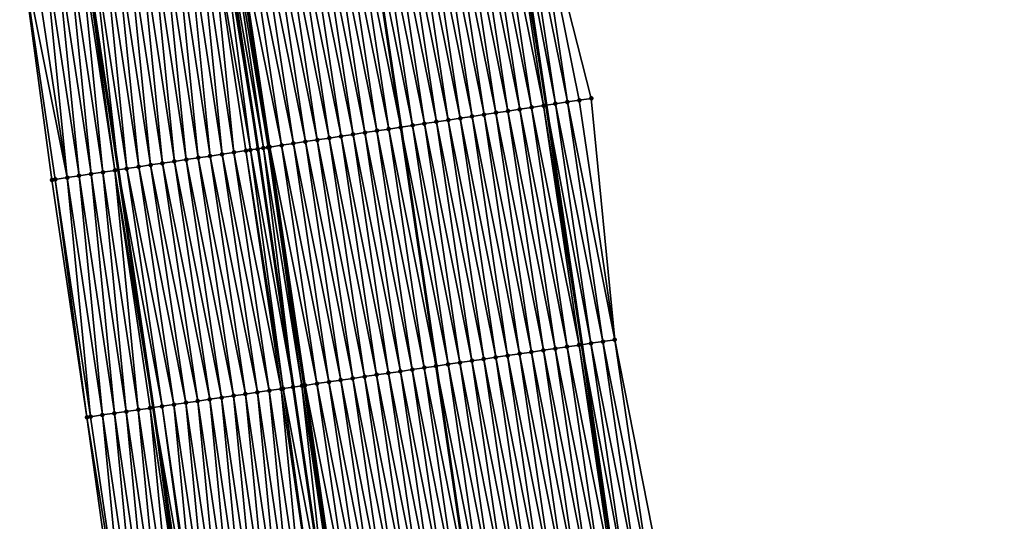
# Model space of a CAD drawing. Header units: feet. Extents: x 2010743 to 2022806, y 818705 to 837694.
# Tile 510 of 531: x 2011173 to 2011254, y 836709 to 836751. Entities that reach past the tile are written whole.
import ezdxf

# ---------------------------------------------------------------- set-up
doc = ezdxf.new("R2010")
doc.units = ezdxf.units.FT
doc.header["$MEASUREMENT"] = 0
for name, color, linetype, lineweight in [('EP_Travel Lane', 172, 'Continuous', 53), ('Road Shots', 141, 'Continuous', 100), ('STRIPING', 60, 'Continuous', 53)]:
    doc.layers.add(name, color=color, linetype=linetype, lineweight=lineweight)
doc.layers.add('I-77-MM17-21_NB-Surface-Border', color=7, linetype='Continuous')
doc.layers.add('I-77-MM17-21_NB-Surface-TIN', color=7, linetype='Continuous')

msp = doc.modelspace()

# ---------------------------------------------------------------- linework, layer by layer
at = {"layer": 'EP_Travel Lane'}
for points in [[(2011213.298, 836763.269, 343.41), (2011216.281, 836743.496, 343.031), (2011219.231, 836723.623, 342.671), (2011222.13, 836703.838, 342.29), (2011225.029, 836684.052, 341.957), (2011227.929, 836664.266, 341.604), (2011230.794, 836644.426, 341.236), (2011233.627, 836624.631, 340.901), (2011236.46, 836604.835, 340.576), (2011239.293, 836585.04, 340.221), (2011242.105, 836565.174, 339.839), (2011244.9, 836545.373, 339.484), (2011247.695, 836525.573, 339.128), (2011250.49, 836505.772, 338.748)], [(2011177.75, 836757.9, 343.675), (2011180.733, 836738.127, 343.324), (2011183.66, 836718.404, 342.975), (2011186.559, 836698.619, 342.61), (2011189.459, 836678.834, 342.246), (2011192.358, 836659.048, 341.906), (2011195.226, 836639.288, 341.547), (2011198.082, 836619.496, 341.209), (2011200.938, 836599.705, 340.845), (2011203.793, 836579.913, 340.47), (2011206.594, 836560.156, 340.091), (2011209.389, 836540.356, 339.734), (2011212.184, 836520.555, 339.378), (2011214.979, 836500.755, 339.002)]]:
    msp.add_polyline3d(points, dxfattribs=at)
at = {"layer": 'I-77-MM17-21_NB-Surface-Border', "color": 3, "linetype": 'Continuous', "lineweight": -3}
for points in [[(2011215.057, 836763.535, 343.352), (2011220.018, 836744.062, 342.899), (2011221.98, 836724.027, 342.571), (2011225.868, 836704.388, 342.168), (2011229.757, 836684.748, 341.784), (2011232.657, 836664.962, 341.425), (2011236.527, 836645.257, 341.017), (2011239.383, 836625.465, 340.683), (2011242.239, 836605.672, 340.375), (2011245.095, 836585.879, 340.085), (2011246.923, 836565.856, 339.704), (2011248.728, 836545.916, 339.37), (2011251.523, 836526.115, 339.043), (2011254.318, 836506.314, 338.677)], [(2011209.3, 836499.957, 338.838), (2011206.916, 836519.815, 339.217), (2011203.775, 836539.566, 339.563), (2011200.444, 836559.291, 339.919), (2011197.367, 836578.989, 340.267), (2011194.732, 836598.813, 340.642), (2011191.876, 836618.605, 340.997), (2011189.02, 836638.397, 341.339), (2011187.144, 836658.287, 341.732), (2011183.61, 836677.98, 342.063), (2011180.897, 836697.793, 342.426), (2011178.153, 836717.601, 342.792), (2011175.237, 836737.301, 343.153), (2011172.565, 836757.121, 343.523)]]:
    msp.add_polyline3d(points, dxfattribs=at)
at = {"layer": 'I-77-MM17-21_NB-Surface-TIN', "color": 128, "linetype": 'Continuous', "lineweight": -3}
for points in [[(2011214.085, 836743.164, 343.091), (2011211.102, 836762.937, 343.451), (2011210.113, 836762.787, 343.46)], [(2011215.074, 836743.313, 343.068), (2011212.091, 836763.086, 343.438), (2011211.102, 836762.937, 343.451)], [(2011214.085, 836743.164, 343.091), (2011215.074, 836743.313, 343.068), (2011211.102, 836762.937, 343.451)], [(2011216.063, 836743.463, 343.039), (2011213.079, 836763.236, 343.416), (2011212.091, 836763.086, 343.438)], [(2011215.074, 836743.313, 343.068), (2011216.063, 836743.463, 343.039), (2011212.091, 836763.086, 343.438)], [(2011213.079, 836763.236, 343.416), (2011216.281, 836743.496, 343.031), (2011213.298, 836763.269, 343.41)], [(2011216.063, 836743.463, 343.039), (2011216.281, 836743.496, 343.031), (2011213.079, 836763.236, 343.416)], [(2011217.052, 836743.613, 343.003), (2011214.068, 836763.385, 343.387), (2011213.298, 836763.269, 343.41)], [(2011217.052, 836743.613, 343.003), (2011213.298, 836763.269, 343.41), (2011216.281, 836743.496, 343.031)], [(2011218.04, 836743.763, 342.968), (2011215.057, 836763.535, 343.352), (2011214.068, 836763.385, 343.387)], [(2011217.052, 836743.613, 343.003), (2011218.04, 836743.763, 342.968), (2011214.068, 836763.385, 343.387)], [(2011218.04, 836743.763, 342.968), (2011219.029, 836743.913, 342.934), (2011215.057, 836763.535, 343.352)], [(2011219.029, 836743.913, 342.934), (2011220.018, 836744.062, 342.899), (2011215.057, 836763.535, 343.352)], [(2011208.153, 836742.267, 343.181), (2011205.169, 836762.04, 343.521), (2011204.18, 836761.891, 343.536)], [(2011209.142, 836742.416, 343.165), (2011206.158, 836762.19, 343.506), (2011205.169, 836762.04, 343.521)], [(2011208.153, 836742.267, 343.181), (2011209.142, 836742.416, 343.165), (2011205.169, 836762.04, 343.521)], [(2011210.13, 836742.566, 343.152), (2011207.147, 836762.339, 343.493), (2011206.158, 836762.19, 343.506)], [(2011209.142, 836742.416, 343.165), (2011210.13, 836742.566, 343.152), (2011206.158, 836762.19, 343.506)], [(2011211.119, 836742.715, 343.14), (2011208.135, 836762.489, 343.481), (2011207.147, 836762.339, 343.493)], [(2011210.13, 836742.566, 343.152), (2011211.119, 836742.715, 343.14), (2011207.147, 836762.339, 343.493)], [(2011212.108, 836742.865, 343.128), (2011209.124, 836762.638, 343.47), (2011208.135, 836762.489, 343.481)], [(2011211.119, 836742.715, 343.14), (2011212.108, 836742.865, 343.128), (2011208.135, 836762.489, 343.481)], [(2011213.097, 836743.014, 343.111), (2011210.113, 836762.787, 343.46), (2011209.124, 836762.638, 343.47)], [(2011212.108, 836742.865, 343.128), (2011213.097, 836743.014, 343.111), (2011209.124, 836762.638, 343.47)], [(2011213.097, 836743.014, 343.111), (2011214.085, 836743.164, 343.091), (2011210.113, 836762.787, 343.46)], [(2011203.209, 836741.519, 343.27), (2011200.225, 836761.293, 343.606), (2011199.237, 836761.143, 343.621)], [(2011204.198, 836741.669, 343.254), (2011201.214, 836761.442, 343.585), (2011200.225, 836761.293, 343.606)], [(2011203.209, 836741.519, 343.27), (2011204.198, 836741.669, 343.254), (2011200.225, 836761.293, 343.606)], [(2011201.214, 836761.442, 343.585), (2011204.201, 836741.669, 343.254), (2011201.218, 836761.443, 343.585)], [(2011204.198, 836741.669, 343.254), (2011204.201, 836741.669, 343.254), (2011201.214, 836761.442, 343.585)], [(2011205.186, 836741.818, 343.236), (2011202.203, 836761.592, 343.571), (2011201.218, 836761.443, 343.585)], [(2011205.186, 836741.818, 343.236), (2011201.218, 836761.443, 343.585), (2011204.201, 836741.669, 343.254)], [(2011206.175, 836741.968, 343.215), (2011203.192, 836761.741, 343.552), (2011202.203, 836761.592, 343.571)], [(2011205.186, 836741.818, 343.236), (2011206.175, 836741.968, 343.215), (2011202.203, 836761.592, 343.571)], [(2011207.164, 836742.117, 343.198), (2011204.18, 836761.891, 343.536), (2011203.192, 836761.741, 343.552)], [(2011206.175, 836741.968, 343.215), (2011207.164, 836742.117, 343.198), (2011203.192, 836761.741, 343.552)], [(2011207.164, 836742.117, 343.198), (2011208.153, 836742.267, 343.181), (2011204.18, 836761.891, 343.536)], [(2011197.276, 836740.622, 343.377), (2011194.293, 836760.396, 343.712), (2011193.304, 836760.246, 343.729)], [(2011198.265, 836740.772, 343.358), (2011195.281, 836760.545, 343.693), (2011194.293, 836760.396, 343.712)], [(2011197.276, 836740.622, 343.377), (2011198.265, 836740.772, 343.358), (2011194.293, 836760.396, 343.712)], [(2011199.254, 836740.921, 343.337), (2011196.27, 836760.695, 343.671), (2011195.281, 836760.545, 343.693)], [(2011198.265, 836740.772, 343.358), (2011199.254, 836740.921, 343.337), (2011195.281, 836760.545, 343.693)], [(2011200.243, 836741.071, 343.318), (2011197.259, 836760.844, 343.652), (2011196.27, 836760.695, 343.671)], [(2011199.254, 836740.921, 343.337), (2011200.243, 836741.071, 343.318), (2011196.27, 836760.695, 343.671)], [(2011201.231, 836741.22, 343.302), (2011198.248, 836760.994, 343.635), (2011197.259, 836760.844, 343.652)], [(2011200.243, 836741.071, 343.318), (2011201.231, 836741.22, 343.302), (2011197.259, 836760.844, 343.652)], [(2011202.22, 836741.37, 343.287), (2011199.237, 836761.143, 343.621), (2011198.248, 836760.994, 343.635)], [(2011201.231, 836741.22, 343.302), (2011202.22, 836741.37, 343.287), (2011198.248, 836760.994, 343.635)], [(2011202.22, 836741.37, 343.287), (2011203.209, 836741.519, 343.27), (2011199.237, 836761.143, 343.621)], [(2011191.724, 836739.783, 343.454), (2011189.14, 836759.617, 343.786), (2011188.36, 836759.499, 343.781)], [(2011189.14, 836759.617, 343.786), (2011192.333, 836739.875, 343.458), (2011189.349, 836759.648, 343.787)], [(2011191.724, 836739.783, 343.454), (2011192.333, 836739.875, 343.458), (2011189.14, 836759.617, 343.786)], [(2011192.803, 836739.946, 343.458), (2011189.875, 836759.728, 343.789), (2011189.349, 836759.648, 343.787)], [(2011192.803, 836739.946, 343.458), (2011189.349, 836759.648, 343.787), (2011192.333, 836739.875, 343.458)], [(2011193.184, 836740.003, 343.457), (2011190.185, 836759.774, 343.788), (2011189.875, 836759.728, 343.789)], [(2011192.803, 836739.946, 343.458), (2011193.184, 836740.003, 343.457), (2011189.875, 836759.728, 343.789)], [(2011193.184, 836740.003, 343.457), (2011190.338, 836759.797, 343.787), (2011190.185, 836759.774, 343.788)], [(2011194.31, 836740.173, 343.441), (2011191.326, 836759.947, 343.772), (2011190.338, 836759.797, 343.787)], [(2011193.184, 836740.003, 343.457), (2011193.321, 836740.024, 343.456), (2011190.338, 836759.797, 343.787)], [(2011193.321, 836740.024, 343.456), (2011194.31, 836740.173, 343.441), (2011190.338, 836759.797, 343.787)], [(2011195.299, 836740.323, 343.419), (2011192.315, 836760.096, 343.75), (2011191.326, 836759.947, 343.772)], [(2011194.31, 836740.173, 343.441), (2011195.299, 836740.323, 343.419), (2011191.326, 836759.947, 343.772)], [(2011196.288, 836740.473, 343.397), (2011193.304, 836760.246, 343.729), (2011192.315, 836760.096, 343.75)], [(2011195.299, 836740.323, 343.419), (2011196.288, 836740.473, 343.397), (2011192.315, 836760.096, 343.75)], [(2011196.288, 836740.473, 343.397), (2011197.276, 836740.622, 343.377), (2011193.304, 836760.246, 343.729)], [(2011185.411, 836738.832, 343.385), (2011183.416, 836758.754, 343.736), (2011182.427, 836758.605, 343.73)], [(2011186.4, 836738.981, 343.395), (2011184.405, 836758.903, 343.744), (2011183.416, 836758.754, 343.736)], [(2011185.411, 836738.832, 343.385), (2011186.4, 836738.981, 343.395), (2011183.416, 836758.754, 343.736)], [(2011187.388, 836739.13, 343.402), (2011185.394, 836759.052, 343.752), (2011184.405, 836758.903, 343.744)], [(2011186.4, 836738.981, 343.395), (2011187.388, 836739.13, 343.402), (2011184.405, 836758.903, 343.744)], [(2011188.377, 836739.279, 343.409), (2011186.382, 836759.201, 343.76), (2011185.394, 836759.052, 343.752)], [(2011187.388, 836739.13, 343.402), (2011188.377, 836739.279, 343.409), (2011185.394, 836759.052, 343.752)], [(2011189.366, 836739.428, 343.42), (2011187.371, 836759.35, 343.771), (2011186.382, 836759.201, 343.76)], [(2011188.377, 836739.279, 343.409), (2011189.366, 836739.428, 343.42), (2011186.382, 836759.201, 343.76)], [(2011190.355, 836739.577, 343.434), (2011188.36, 836759.499, 343.781), (2011187.371, 836759.35, 343.771)], [(2011189.366, 836739.428, 343.42), (2011190.355, 836739.577, 343.434), (2011187.371, 836759.35, 343.771)], [(2011190.355, 836739.577, 343.434), (2011191.344, 836739.726, 343.45), (2011188.36, 836759.499, 343.781)], [(2011191.344, 836739.726, 343.45), (2011191.724, 836739.783, 343.454), (2011188.36, 836759.499, 343.781)], [(2011178.472, 836758.009, 343.686), (2011177.75, 836757.9, 343.675), (2011180.733, 836738.127, 343.324)], [(2011181.455, 836738.236, 343.335), (2011179.461, 836758.158, 343.701), (2011178.472, 836758.009, 343.686)], [(2011181.455, 836738.236, 343.335), (2011178.472, 836758.009, 343.686), (2011180.733, 836738.127, 343.324)], [(2011182.444, 836738.385, 343.354), (2011180.449, 836758.307, 343.712), (2011179.461, 836758.158, 343.701)], [(2011181.455, 836738.236, 343.335), (2011182.444, 836738.385, 343.354), (2011179.461, 836758.158, 343.701)], [(2011183.433, 836738.534, 343.368), (2011181.438, 836758.456, 343.722), (2011180.449, 836758.307, 343.712)], [(2011182.444, 836738.385, 343.354), (2011183.433, 836738.534, 343.368), (2011180.449, 836758.307, 343.712)], [(2011184.422, 836738.683, 343.377), (2011182.427, 836758.605, 343.73), (2011181.438, 836758.456, 343.722)], [(2011183.433, 836738.534, 343.368), (2011184.422, 836738.683, 343.377), (2011181.438, 836758.456, 343.722)], [(2011184.422, 836738.683, 343.377), (2011185.411, 836738.832, 343.385), (2011182.427, 836758.605, 343.73)], [(2011176.511, 836737.492, 343.199), (2011173.527, 836757.265, 343.556), (2011172.565, 836757.121, 343.523)], [(2011175.237, 836737.301, 343.153), (2011175.522, 836737.344, 343.163), (2011172.565, 836757.121, 343.523)], [(2011175.522, 836737.344, 343.163), (2011176.511, 836737.492, 343.199), (2011172.565, 836757.121, 343.523)], [(2011176.511, 836737.492, 343.199), (2011174.516, 836757.414, 343.594), (2011173.527, 836757.265, 343.556)], [(2011177.5, 836737.641, 343.239), (2011175.505, 836757.562, 343.625), (2011174.516, 836757.414, 343.594)], [(2011176.511, 836737.492, 343.199), (2011177.5, 836737.641, 343.239), (2011174.516, 836757.414, 343.594)], [(2011178.489, 836737.789, 343.272), (2011176.494, 836757.711, 343.65), (2011175.505, 836757.562, 343.625)], [(2011177.5, 836737.641, 343.239), (2011178.489, 836737.789, 343.272), (2011175.505, 836757.562, 343.625)], [(2011179.478, 836737.938, 343.299), (2011177.483, 836757.86, 343.671), (2011176.494, 836757.711, 343.65)], [(2011178.489, 836737.789, 343.272), (2011179.478, 836737.938, 343.299), (2011176.494, 836757.711, 343.65)], [(2011180.467, 836738.087, 343.319), (2011177.75, 836757.9, 343.675), (2011177.483, 836757.86, 343.671)], [(2011179.478, 836737.938, 343.299), (2011180.467, 836738.087, 343.319), (2011177.483, 836757.86, 343.671)], [(2011180.467, 836738.087, 343.319), (2011180.733, 836738.127, 343.324), (2011177.75, 836757.9, 343.675)], [(2011221.98, 836724.027, 342.571), (2011220.018, 836744.062, 342.899), (2011219.029, 836743.913, 342.934)], [(2011218.022, 836723.445, 342.713), (2011215.074, 836743.313, 343.068), (2011214.085, 836743.164, 343.091)], [(2011219.012, 836723.59, 342.679), (2011216.063, 836743.463, 343.039), (2011215.074, 836743.313, 343.068)], [(2011218.022, 836723.445, 342.713), (2011219.012, 836723.59, 342.679), (2011215.074, 836743.313, 343.068)], [(2011216.063, 836743.463, 343.039), (2011219.231, 836723.623, 342.671), (2011216.281, 836743.496, 343.031)], [(2011219.012, 836723.59, 342.679), (2011219.231, 836723.623, 342.671), (2011216.063, 836743.463, 343.039)], [(2011220.001, 836723.736, 342.643), (2011217.052, 836743.613, 343.003), (2011216.281, 836743.496, 343.031)], [(2011220.001, 836723.736, 342.643), (2011216.281, 836743.496, 343.031), (2011219.231, 836723.623, 342.671)], [(2011220.99, 836723.882, 342.608), (2011218.04, 836743.763, 342.968), (2011217.052, 836743.613, 343.003)], [(2011220.001, 836723.736, 342.643), (2011220.99, 836723.882, 342.608), (2011217.052, 836743.613, 343.003)], [(2011221.98, 836724.027, 342.571), (2011219.029, 836743.913, 342.934), (2011218.04, 836743.763, 342.968)], [(2011220.99, 836723.882, 342.608), (2011221.98, 836724.027, 342.571), (2011218.04, 836743.763, 342.968)], [(2011212.086, 836722.573, 342.808), (2011209.142, 836742.416, 343.165), (2011208.153, 836742.267, 343.181)], [(2011213.075, 836722.718, 342.793), (2011210.13, 836742.566, 343.152), (2011209.142, 836742.416, 343.165)], [(2011212.086, 836722.573, 342.808), (2011213.075, 836722.718, 342.793), (2011209.142, 836742.416, 343.165)], [(2011214.065, 836722.864, 342.779), (2011211.119, 836742.715, 343.14), (2011210.13, 836742.566, 343.152)], [(2011213.075, 836722.718, 342.793), (2011214.065, 836722.864, 342.779), (2011210.13, 836742.566, 343.152)], [(2011215.054, 836723.009, 342.762), (2011212.108, 836742.865, 343.128), (2011211.119, 836742.715, 343.14)], [(2011214.065, 836722.864, 342.779), (2011215.054, 836723.009, 342.762), (2011211.119, 836742.715, 343.14)], [(2011216.044, 836723.154, 342.745), (2011213.097, 836743.014, 343.111), (2011212.108, 836742.865, 343.128)], [(2011215.054, 836723.009, 342.762), (2011216.044, 836723.154, 342.745), (2011212.108, 836742.865, 343.128)], [(2011217.033, 836723.3, 342.731), (2011214.085, 836743.164, 343.091), (2011213.097, 836743.014, 343.111)], [(2011216.044, 836723.154, 342.745), (2011217.033, 836723.3, 342.731), (2011213.097, 836743.014, 343.111)], [(2011217.033, 836723.3, 342.731), (2011218.022, 836723.445, 342.713), (2011214.085, 836743.164, 343.091)], [(2011207.139, 836721.846, 342.912), (2011204.198, 836741.669, 343.254), (2011203.209, 836741.519, 343.27)], [(2011204.198, 836741.669, 343.254), (2011207.143, 836721.847, 342.911), (2011204.201, 836741.669, 343.254)], [(2011207.139, 836721.846, 342.912), (2011207.143, 836721.847, 342.911), (2011204.198, 836741.669, 343.254)], [(2011208.129, 836721.992, 342.894), (2011205.186, 836741.818, 343.236), (2011204.201, 836741.669, 343.254)], [(2011208.129, 836721.992, 342.894), (2011204.201, 836741.669, 343.254), (2011207.143, 836721.847, 342.911)], [(2011209.118, 836722.137, 342.87), (2011206.175, 836741.968, 343.215), (2011205.186, 836741.818, 343.236)], [(2011208.129, 836721.992, 342.894), (2011209.118, 836722.137, 342.87), (2011205.186, 836741.818, 343.236)], [(2011210.107, 836722.282, 342.848), (2011207.164, 836742.117, 343.198), (2011206.175, 836741.968, 343.215)], [(2011209.118, 836722.137, 342.87), (2011210.107, 836722.282, 342.848), (2011206.175, 836741.968, 343.215)], [(2011211.097, 836722.428, 342.828), (2011208.153, 836742.267, 343.181), (2011207.164, 836742.117, 343.198)], [(2011210.107, 836722.282, 342.848), (2011211.097, 836722.428, 342.828), (2011207.164, 836742.117, 343.198)], [(2011211.097, 836722.428, 342.828), (2011212.086, 836722.573, 342.808), (2011208.153, 836742.267, 343.181)], [(2011201.203, 836720.975, 343.014), (2011198.265, 836740.772, 343.358), (2011197.276, 836740.622, 343.377)], [(2011202.192, 836721.12, 342.994), (2011199.254, 836740.921, 343.337), (2011198.265, 836740.772, 343.358)], [(2011201.203, 836720.975, 343.014), (2011202.192, 836721.12, 342.994), (2011198.265, 836740.772, 343.358)], [(2011203.182, 836721.265, 342.976), (2011200.243, 836741.071, 343.318), (2011199.254, 836740.921, 343.337)], [(2011202.192, 836721.12, 342.994), (2011203.182, 836721.265, 342.976), (2011199.254, 836740.921, 343.337)], [(2011204.171, 836721.41, 342.96), (2011201.231, 836741.22, 343.302), (2011200.243, 836741.071, 343.318)], [(2011203.182, 836721.265, 342.976), (2011204.171, 836721.41, 342.96), (2011200.243, 836741.071, 343.318)], [(2011205.16, 836721.556, 342.945), (2011202.22, 836741.37, 343.287), (2011201.231, 836741.22, 343.302)], [(2011204.171, 836721.41, 342.96), (2011205.16, 836721.556, 342.945), (2011201.231, 836741.22, 343.302)], [(2011206.15, 836721.701, 342.929), (2011203.209, 836741.519, 343.27), (2011202.22, 836741.37, 343.287)], [(2011205.16, 836721.556, 342.945), (2011206.15, 836721.701, 342.929), (2011202.22, 836741.37, 343.287)], [(2011206.15, 836721.701, 342.929), (2011207.139, 836721.846, 342.912), (2011203.209, 836741.519, 343.27)], [(2011192.803, 836739.946, 343.458), (2011192.333, 836739.875, 343.458), (2011195.267, 836720.103, 343.111)], [(2011195.993, 836720.209, 343.116), (2011193.184, 836740.003, 343.457), (2011192.803, 836739.946, 343.458)], [(2011195.993, 836720.209, 343.116), (2011192.803, 836739.946, 343.458), (2011195.267, 836720.103, 343.111)], [(2011196.17, 836720.235, 343.115), (2011193.321, 836740.024, 343.456), (2011193.184, 836740.003, 343.457)], [(2011195.993, 836720.209, 343.116), (2011196.17, 836720.235, 343.115), (2011193.184, 836740.003, 343.457)], [(2011197.245, 836720.393, 343.095), (2011194.31, 836740.173, 343.441), (2011193.321, 836740.024, 343.456)], [(2011196.17, 836720.235, 343.115), (2011196.256, 836720.248, 343.115), (2011193.321, 836740.024, 343.456)], [(2011196.256, 836720.248, 343.115), (2011197.245, 836720.393, 343.095), (2011193.321, 836740.024, 343.456)], [(2011198.235, 836720.538, 343.073), (2011195.299, 836740.323, 343.419), (2011194.31, 836740.173, 343.441)], [(2011197.245, 836720.393, 343.095), (2011198.235, 836720.538, 343.073), (2011194.31, 836740.173, 343.441)], [(2011199.224, 836720.684, 343.05), (2011196.288, 836740.473, 343.397), (2011195.299, 836740.323, 343.419)], [(2011198.235, 836720.538, 343.073), (2011199.224, 836720.684, 343.05), (2011195.299, 836740.323, 343.419)], [(2011200.213, 836720.829, 343.032), (2011197.276, 836740.622, 343.377), (2011196.288, 836740.473, 343.397)], [(2011199.224, 836720.684, 343.05), (2011200.213, 836720.829, 343.032), (2011196.288, 836740.473, 343.397)], [(2011200.213, 836720.829, 343.032), (2011201.203, 836720.975, 343.014), (2011197.276, 836740.622, 343.377)], [(2011190.319, 836719.379, 343.047), (2011187.388, 836739.13, 343.402), (2011186.4, 836738.981, 343.395)], [(2011191.309, 836719.524, 343.055), (2011188.377, 836739.279, 343.409), (2011187.388, 836739.13, 343.402)], [(2011190.319, 836719.379, 343.047), (2011191.309, 836719.524, 343.055), (2011187.388, 836739.13, 343.402)], [(2011192.298, 836719.669, 343.069), (2011189.366, 836739.428, 343.42), (2011188.377, 836739.279, 343.409)], [(2011191.309, 836719.524, 343.055), (2011192.298, 836719.669, 343.069), (2011188.377, 836739.279, 343.409)], [(2011193.288, 836719.813, 343.085), (2011190.355, 836739.577, 343.434), (2011189.366, 836739.428, 343.42)], [(2011192.298, 836719.669, 343.069), (2011193.288, 836719.813, 343.085), (2011189.366, 836739.428, 343.42)], [(2011194.277, 836719.958, 343.103), (2011191.344, 836739.726, 343.45), (2011190.355, 836739.577, 343.434)], [(2011193.288, 836719.813, 343.085), (2011194.277, 836719.958, 343.103), (2011190.355, 836739.577, 343.434)], [(2011194.44, 836719.982, 343.106), (2011191.724, 836739.783, 343.454), (2011191.344, 836739.726, 343.45)], [(2011194.277, 836719.958, 343.103), (2011194.44, 836719.982, 343.106), (2011191.344, 836739.726, 343.45)], [(2011191.724, 836739.783, 343.454), (2011195.267, 836720.103, 343.111), (2011192.333, 836739.875, 343.458)], [(2011194.44, 836719.982, 343.106), (2011195.267, 836720.103, 343.111), (2011191.724, 836739.783, 343.454)], [(2011185.372, 836718.655, 343.001), (2011182.444, 836738.385, 343.354), (2011181.455, 836738.236, 343.335)], [(2011186.361, 836718.8, 343.013), (2011183.433, 836738.534, 343.368), (2011182.444, 836738.385, 343.354)], [(2011185.372, 836718.655, 343.001), (2011186.361, 836718.8, 343.013), (2011182.444, 836738.385, 343.354)], [(2011187.351, 836718.944, 343.025), (2011184.422, 836738.683, 343.377), (2011183.433, 836738.534, 343.368)], [(2011186.361, 836718.8, 343.013), (2011187.351, 836718.944, 343.025), (2011183.433, 836738.534, 343.368)], [(2011188.34, 836719.089, 343.033), (2011185.411, 836738.832, 343.385), (2011184.422, 836738.683, 343.377)], [(2011187.351, 836718.944, 343.025), (2011188.34, 836719.089, 343.033), (2011184.422, 836738.683, 343.377)], [(2011189.33, 836719.234, 343.04), (2011186.4, 836738.981, 343.395), (2011185.411, 836738.832, 343.385)], [(2011188.34, 836719.089, 343.033), (2011189.33, 836719.234, 343.04), (2011185.411, 836738.832, 343.385)], [(2011189.33, 836719.234, 343.04), (2011190.319, 836719.379, 343.047), (2011186.4, 836738.981, 343.395)], [(2011178.445, 836717.643, 342.802), (2011176.511, 836737.492, 343.199), (2011175.522, 836737.344, 343.163)], [(2011179.435, 836717.788, 342.837), (2011177.5, 836737.641, 343.239), (2011176.511, 836737.492, 343.199)], [(2011178.445, 836717.643, 342.802), (2011179.435, 836717.788, 342.837), (2011176.511, 836737.492, 343.199)], [(2011180.424, 836717.932, 342.876), (2011178.489, 836737.789, 343.272), (2011177.5, 836737.641, 343.239)], [(2011179.435, 836717.788, 342.837), (2011180.424, 836717.932, 342.876), (2011177.5, 836737.641, 343.239)], [(2011181.414, 836718.076, 342.911), (2011179.478, 836737.938, 343.299), (2011178.489, 836737.789, 343.272)], [(2011180.424, 836717.932, 342.876), (2011181.414, 836718.076, 342.911), (2011178.489, 836737.789, 343.272)], [(2011182.403, 836718.221, 342.947), (2011180.467, 836738.087, 343.319), (2011179.478, 836737.938, 343.299)], [(2011181.414, 836718.076, 342.911), (2011182.403, 836718.221, 342.947), (2011179.478, 836737.938, 343.299)], [(2011180.467, 836738.087, 343.319), (2011183.66, 836718.404, 342.975), (2011180.733, 836738.127, 343.324)], [(2011183.393, 836718.365, 342.971), (2011183.66, 836718.404, 342.975), (2011180.467, 836738.087, 343.319)], [(2011182.403, 836718.221, 342.947), (2011183.393, 836718.365, 342.971), (2011180.467, 836738.087, 343.319)], [(2011184.382, 836718.51, 342.985), (2011181.455, 836738.236, 343.335), (2011180.733, 836738.127, 343.324)], [(2011184.382, 836718.51, 342.985), (2011180.733, 836738.127, 343.324), (2011183.66, 836718.404, 342.975)], [(2011184.382, 836718.51, 342.985), (2011185.372, 836718.655, 343.001), (2011181.455, 836738.236, 343.335)], [(2011178.153, 836717.601, 342.792), (2011175.522, 836737.344, 343.163), (2011175.237, 836737.301, 343.153)], [(2011178.153, 836717.601, 342.792), (2011178.445, 836717.643, 342.802), (2011175.522, 836737.344, 343.163)], [(2011221.911, 836703.805, 342.296), (2011219.012, 836723.59, 342.679), (2011218.022, 836723.445, 342.713)], [(2011219.012, 836723.59, 342.679), (2011222.13, 836703.838, 342.29), (2011219.231, 836723.623, 342.671)], [(2011221.911, 836703.805, 342.296), (2011222.13, 836703.838, 342.29), (2011219.012, 836723.59, 342.679)], [(2011222.9, 836703.951, 342.271), (2011220.001, 836723.736, 342.643), (2011219.231, 836723.623, 342.671)], [(2011222.9, 836703.951, 342.271), (2011219.231, 836723.623, 342.671), (2011222.13, 836703.838, 342.29)], [(2011223.89, 836704.096, 342.243), (2011220.99, 836723.882, 342.608), (2011220.001, 836723.736, 342.643)], [(2011222.9, 836703.951, 342.271), (2011223.89, 836704.096, 342.243), (2011220.001, 836723.736, 342.643)], [(2011224.879, 836704.242, 342.207), (2011221.98, 836724.027, 342.571), (2011220.99, 836723.882, 342.608)], [(2011223.89, 836704.096, 342.243), (2011224.879, 836704.242, 342.207), (2011220.99, 836723.882, 342.608)], [(2011224.879, 836704.242, 342.207), (2011225.868, 836704.388, 342.168), (2011221.98, 836724.027, 342.571)], [(2011216.964, 836703.079, 342.4), (2011214.065, 836722.864, 342.779), (2011213.075, 836722.718, 342.793)], [(2011217.954, 836703.224, 342.383), (2011215.054, 836723.009, 342.762), (2011214.065, 836722.864, 342.779)], [(2011216.964, 836703.079, 342.4), (2011217.954, 836703.224, 342.383), (2011214.065, 836722.864, 342.779)], [(2011218.943, 836703.369, 342.364), (2011216.044, 836723.154, 342.745), (2011215.054, 836723.009, 342.762)], [(2011217.954, 836703.224, 342.383), (2011218.943, 836703.369, 342.364), (2011215.054, 836723.009, 342.762)], [(2011219.932, 836703.515, 342.346), (2011217.033, 836723.3, 342.731), (2011216.044, 836723.154, 342.745)], [(2011218.943, 836703.369, 342.364), (2011219.932, 836703.515, 342.346), (2011216.044, 836723.154, 342.745)], [(2011220.922, 836703.66, 342.324), (2011218.022, 836723.445, 342.713), (2011217.033, 836723.3, 342.731)], [(2011219.932, 836703.515, 342.346), (2011220.922, 836703.66, 342.324), (2011217.033, 836723.3, 342.731)], [(2011220.922, 836703.66, 342.324), (2011221.911, 836703.805, 342.296), (2011218.022, 836723.445, 342.713)], [(2011211.028, 836702.206, 342.517), (2011208.129, 836721.992, 342.894), (2011207.143, 836721.847, 342.911)], [(2011212.017, 836702.352, 342.49), (2011209.118, 836722.137, 342.87), (2011208.129, 836721.992, 342.894)], [(2011211.028, 836702.206, 342.517), (2011212.017, 836702.352, 342.49), (2011208.129, 836721.992, 342.894)], [(2011213.007, 836702.497, 342.468), (2011210.107, 836722.282, 342.848), (2011209.118, 836722.137, 342.87)], [(2011212.017, 836702.352, 342.49), (2011213.007, 836702.497, 342.468), (2011209.118, 836722.137, 342.87)], [(2011213.996, 836702.643, 342.449), (2011211.097, 836722.428, 342.828), (2011210.107, 836722.282, 342.848)], [(2011213.007, 836702.497, 342.468), (2011213.996, 836702.643, 342.449), (2011210.107, 836722.282, 342.848)], [(2011214.985, 836702.788, 342.43), (2011212.086, 836722.573, 342.808), (2011211.097, 836722.428, 342.828)], [(2011213.996, 836702.643, 342.449), (2011214.985, 836702.788, 342.43), (2011211.097, 836722.428, 342.828)], [(2011215.975, 836702.933, 342.414), (2011213.075, 836722.718, 342.793), (2011212.086, 836722.573, 342.808)], [(2011214.985, 836702.788, 342.43), (2011215.975, 836702.933, 342.414), (2011212.086, 836722.573, 342.808)], [(2011215.975, 836702.933, 342.414), (2011216.964, 836703.079, 342.4), (2011213.075, 836722.718, 342.793)], [(2011206.081, 836701.48, 342.602), (2011203.182, 836721.265, 342.976), (2011202.192, 836721.12, 342.994)], [(2011207.07, 836701.625, 342.586), (2011204.171, 836721.41, 342.96), (2011203.182, 836721.265, 342.976)], [(2011206.081, 836701.48, 342.602), (2011207.07, 836701.625, 342.586), (2011203.182, 836721.265, 342.976)], [(2011208.06, 836701.771, 342.572), (2011205.16, 836721.556, 342.945), (2011204.171, 836721.41, 342.96)], [(2011207.07, 836701.625, 342.586), (2011208.06, 836701.771, 342.572), (2011204.171, 836721.41, 342.96)], [(2011209.049, 836701.916, 342.559), (2011206.15, 836721.701, 342.929), (2011205.16, 836721.556, 342.945)], [(2011208.06, 836701.771, 342.572), (2011209.049, 836701.916, 342.559), (2011205.16, 836721.556, 342.945)], [(2011210.039, 836702.061, 342.54), (2011207.139, 836721.846, 342.912), (2011206.15, 836721.701, 342.929)], [(2011209.049, 836701.916, 342.559), (2011210.039, 836702.061, 342.54), (2011206.15, 836721.701, 342.929)], [(2011207.139, 836721.846, 342.912), (2011210.042, 836702.062, 342.54), (2011207.143, 836721.847, 342.911)], [(2011210.039, 836702.061, 342.54), (2011210.042, 836702.062, 342.54), (2011207.139, 836721.846, 342.912)], [(2011211.028, 836702.206, 342.517), (2011207.143, 836721.847, 342.911), (2011210.042, 836702.062, 342.54)], [(2011200.145, 836700.608, 342.719), (2011197.245, 836720.393, 343.095), (2011196.256, 836720.248, 343.115)], [(2011201.134, 836700.753, 342.698), (2011198.235, 836720.538, 343.073), (2011197.245, 836720.393, 343.095)], [(2011200.145, 836700.608, 342.719), (2011201.134, 836700.753, 342.698), (2011197.245, 836720.393, 343.095)], [(2011202.123, 836700.899, 342.677), (2011199.224, 836720.684, 343.05), (2011198.235, 836720.538, 343.073)], [(2011201.134, 836700.753, 342.698), (2011202.123, 836700.899, 342.677), (2011198.235, 836720.538, 343.073)], [(2011203.113, 836701.044, 342.659), (2011200.213, 836720.829, 343.032), (2011199.224, 836720.684, 343.05)], [(2011202.123, 836700.899, 342.677), (2011203.113, 836701.044, 342.659), (2011199.224, 836720.684, 343.05)], [(2011204.102, 836701.189, 342.642), (2011201.203, 836720.975, 343.014), (2011200.213, 836720.829, 343.032)], [(2011203.113, 836701.044, 342.659), (2011204.102, 836701.189, 342.642), (2011200.213, 836720.829, 343.032)], [(2011205.092, 836701.335, 342.622), (2011202.192, 836721.12, 342.994), (2011201.203, 836720.975, 343.014)], [(2011204.102, 836701.189, 342.642), (2011205.092, 836701.335, 342.622), (2011201.203, 836720.975, 343.014)], [(2011205.092, 836701.335, 342.622), (2011206.081, 836701.48, 342.602), (2011202.192, 836721.12, 342.994)], [(2011193.219, 836699.594, 342.681), (2011191.309, 836719.524, 343.055), (2011190.319, 836719.379, 343.047)], [(2011194.208, 836699.739, 342.688), (2011192.298, 836719.669, 343.069), (2011191.309, 836719.524, 343.055)], [(2011193.219, 836699.594, 342.681), (2011194.208, 836699.739, 342.688), (2011191.309, 836719.524, 343.055)], [(2011195.197, 836699.883, 342.698), (2011193.288, 836719.813, 343.085), (2011192.298, 836719.669, 343.069)], [(2011194.208, 836699.739, 342.688), (2011195.197, 836699.883, 342.698), (2011192.298, 836719.669, 343.069)], [(2011196.187, 836700.028, 342.71), (2011194.277, 836719.958, 343.103), (2011193.288, 836719.813, 343.085)], [(2011195.197, 836699.883, 342.698), (2011196.187, 836700.028, 342.71), (2011193.288, 836719.813, 343.085)], [(2011197.176, 836700.173, 342.726), (2011194.44, 836719.982, 343.106), (2011194.277, 836719.958, 343.103)], [(2011196.187, 836700.028, 342.71), (2011197.176, 836700.173, 342.726), (2011194.277, 836719.958, 343.103)], [(2011194.44, 836719.982, 343.106), (2011198.166, 836700.318, 342.73), (2011195.267, 836720.103, 343.111)], [(2011197.176, 836700.173, 342.726), (2011198.166, 836700.318, 342.73), (2011194.44, 836719.982, 343.106)], [(2011195.993, 836720.209, 343.116), (2011195.267, 836720.103, 343.111), (2011198.166, 836700.318, 342.73)], [(2011198.903, 836700.426, 342.736), (2011196.17, 836720.235, 343.115), (2011195.993, 836720.209, 343.116)], [(2011198.903, 836700.426, 342.736), (2011195.993, 836720.209, 343.116), (2011198.166, 836700.318, 342.73)], [(2011199.115, 836700.457, 342.735), (2011196.256, 836720.248, 343.115), (2011196.17, 836720.235, 343.115)], [(2011198.903, 836700.426, 342.736), (2011199.115, 836700.457, 342.735), (2011196.17, 836720.235, 343.115)], [(2011199.115, 836700.457, 342.735), (2011199.155, 836700.463, 342.735), (2011196.256, 836720.248, 343.115)], [(2011199.155, 836700.463, 342.735), (2011200.145, 836700.608, 342.719), (2011196.256, 836720.248, 343.115)], [(2011188.271, 836698.87, 342.635), (2011186.361, 836718.8, 343.013), (2011185.372, 836718.655, 343.001)], [(2011189.261, 836699.014, 342.648), (2011187.351, 836718.944, 343.025), (2011186.361, 836718.8, 343.013)], [(2011188.271, 836698.87, 342.635), (2011189.261, 836699.014, 342.648), (2011186.361, 836718.8, 343.013)], [(2011190.25, 836699.159, 342.658), (2011188.34, 836719.089, 343.033), (2011187.351, 836718.944, 343.025)], [(2011189.261, 836699.014, 342.648), (2011190.25, 836699.159, 342.658), (2011187.351, 836718.944, 343.025)], [(2011191.24, 836699.304, 342.667), (2011189.33, 836719.234, 343.04), (2011188.34, 836719.089, 343.033)], [(2011190.25, 836699.159, 342.658), (2011191.24, 836699.304, 342.667), (2011188.34, 836719.089, 343.033)], [(2011192.229, 836699.449, 342.673), (2011190.319, 836719.379, 343.047), (2011189.33, 836719.234, 343.04)], [(2011191.24, 836699.304, 342.667), (2011192.229, 836699.449, 342.673), (2011189.33, 836719.234, 343.04)], [(2011192.229, 836699.449, 342.673), (2011193.219, 836699.594, 342.681), (2011190.319, 836719.379, 343.047)], [(2011182.334, 836698.002, 342.475), (2011180.424, 836717.932, 342.876), (2011179.435, 836717.788, 342.837)], [(2011183.324, 836698.147, 342.511), (2011181.414, 836718.076, 342.911), (2011180.424, 836717.932, 342.876)], [(2011182.334, 836698.002, 342.475), (2011183.324, 836698.147, 342.511), (2011180.424, 836717.932, 342.876)], [(2011184.313, 836698.291, 342.545), (2011182.403, 836718.221, 342.947), (2011181.414, 836718.076, 342.911)], [(2011183.324, 836698.147, 342.511), (2011184.313, 836698.291, 342.545), (2011181.414, 836718.076, 342.911)], [(2011185.303, 836698.436, 342.58), (2011183.393, 836718.365, 342.971), (2011182.403, 836718.221, 342.947)], [(2011184.313, 836698.291, 342.545), (2011185.303, 836698.436, 342.58), (2011182.403, 836718.221, 342.947)], [(2011186.292, 836698.58, 342.605), (2011183.66, 836718.404, 342.975), (2011183.393, 836718.365, 342.971)], [(2011185.303, 836698.436, 342.58), (2011186.292, 836698.58, 342.605), (2011183.393, 836718.365, 342.971)], [(2011187.102, 836698.699, 342.619), (2011184.382, 836718.51, 342.985), (2011183.66, 836718.404, 342.975)], [(2011187.102, 836698.699, 342.619), (2011183.66, 836718.404, 342.975), (2011186.559, 836698.619, 342.61)], [(2011186.292, 836698.58, 342.605), (2011186.559, 836698.619, 342.61), (2011183.66, 836718.404, 342.975)], [(2011187.282, 836698.725, 342.622), (2011185.372, 836718.655, 343.001), (2011184.382, 836718.51, 342.985)], [(2011187.102, 836698.699, 342.619), (2011187.282, 836698.725, 342.622), (2011184.382, 836718.51, 342.985)], [(2011187.282, 836698.725, 342.622), (2011188.271, 836698.87, 342.635), (2011185.372, 836718.655, 343.001)], [(2011181.345, 836697.858, 342.441), (2011178.445, 836717.643, 342.802), (2011178.153, 836717.601, 342.792)], [(2011180.897, 836697.793, 342.426), (2011181.345, 836697.858, 342.441), (2011178.153, 836717.601, 342.792)], [(2011181.345, 836697.858, 342.441), (2011179.435, 836717.788, 342.837), (2011178.445, 836717.643, 342.802)], [(2011181.345, 836697.858, 342.441), (2011182.334, 836698.002, 342.475), (2011179.435, 836717.788, 342.837)]]:
    msp.add_3dface(points, dxfattribs=at)
at = {"layer": 'Road Shots', "lineweight": 100}
for p in [(2011220.018, 836744.062, 342.899), (2011215.074, 836743.313, 343.068), (2011216.063, 836743.463, 343.039), (2011217.052, 836743.613, 343.003), (2011218.04, 836743.763, 342.968), (2011219.029, 836743.913, 342.934), (2011209.142, 836742.416, 343.165), (2011210.13, 836742.566, 343.152), (2011211.119, 836742.715, 343.14), (2011212.108, 836742.865, 343.128), (2011213.097, 836743.014, 343.111), (2011214.085, 836743.164, 343.091), (2011204.198, 836741.669, 343.254), (2011205.186, 836741.818, 343.236), (2011206.175, 836741.968, 343.215), (2011207.164, 836742.117, 343.198), (2011208.153, 836742.267, 343.181), (2011198.265, 836740.772, 343.358), (2011199.254, 836740.921, 343.337), (2011200.243, 836741.071, 343.318), (2011201.231, 836741.22, 343.302), (2011202.22, 836741.37, 343.287), (2011203.209, 836741.519, 343.27), (2011192.803, 836739.946, 343.458), (2011193.184, 836740.003, 343.457), (2011193.321, 836740.024, 343.456), (2011194.31, 836740.173, 343.441), (2011195.299, 836740.323, 343.419), (2011196.288, 836740.473, 343.397), (2011197.276, 836740.622, 343.377), (2011187.388, 836739.13, 343.402), (2011188.377, 836739.279, 343.409), (2011189.366, 836739.428, 343.42), (2011190.355, 836739.577, 343.434), (2011191.344, 836739.726, 343.45), (2011191.724, 836739.783, 343.454), (2011192.333, 836739.875, 343.458), (2011182.444, 836738.385, 343.354), (2011183.433, 836738.534, 343.368), (2011184.422, 836738.683, 343.377), (2011185.411, 836738.832, 343.385), (2011186.4, 836738.981, 343.395), (2011176.511, 836737.492, 343.199), (2011177.5, 836737.641, 343.239), (2011178.489, 836737.789, 343.272), (2011179.478, 836737.938, 343.299), (2011180.467, 836738.087, 343.319), (2011181.455, 836738.236, 343.335), (2011175.237, 836737.301, 343.153), (2011175.522, 836737.344, 343.163), (2011219.012, 836723.59, 342.679), (2011220.001, 836723.736, 342.643), (2011220.99, 836723.882, 342.608), (2011221.98, 836724.027, 342.571), (2011214.065, 836722.864, 342.779), (2011215.054, 836723.009, 342.762), (2011216.044, 836723.154, 342.745), (2011217.033, 836723.3, 342.731), (2011218.022, 836723.445, 342.713), (2011208.129, 836721.992, 342.894), (2011209.118, 836722.137, 342.87), (2011210.107, 836722.282, 342.848), (2011211.097, 836722.428, 342.828), (2011212.086, 836722.573, 342.808), (2011213.075, 836722.718, 342.793), (2011203.182, 836721.265, 342.976), (2011204.171, 836721.41, 342.96), (2011205.16, 836721.556, 342.945), (2011206.15, 836721.701, 342.929), (2011207.139, 836721.846, 342.912), (2011197.245, 836720.393, 343.095), (2011198.235, 836720.538, 343.073), (2011199.224, 836720.684, 343.05), (2011200.213, 836720.829, 343.032), (2011201.203, 836720.975, 343.014), (2011202.192, 836721.12, 342.994), (2011191.309, 836719.524, 343.055), (2011192.298, 836719.669, 343.069), (2011193.288, 836719.813, 343.085), (2011194.277, 836719.958, 343.103), (2011194.44, 836719.982, 343.106), (2011195.266, 836720.103, 343.111), (2011195.993, 836720.209, 343.116), (2011196.17, 836720.235, 343.115), (2011196.256, 836720.248, 343.115), (2011186.361, 836718.8, 343.013), (2011187.351, 836718.944, 343.025), (2011188.34, 836719.089, 343.033), (2011189.33, 836719.234, 343.04), (2011190.319, 836719.379, 343.047), (2011180.424, 836717.932, 342.876), (2011181.414, 836718.076, 342.911), (2011182.403, 836718.221, 342.947), (2011183.393, 836718.365, 342.971), (2011184.382, 836718.51, 342.985), (2011185.372, 836718.655, 343.001), (2011178.153, 836717.601, 342.792), (2011178.445, 836717.643, 342.802), (2011179.435, 836717.788, 342.837)]:
    msp.add_point(p, dxfattribs=at)
at = {"layer": 'STRIPING'}
for points in [[(2011201.218, 836761.443, 343.585), (2011204.201, 836741.669, 343.254), (2011207.143, 836721.847, 342.911), (2011210.042, 836702.062, 342.54), (2011212.941, 836682.276, 342.189), (2011215.841, 836662.491, 341.821), (2011218.716, 836642.679, 341.482), (2011221.572, 836622.887, 341.137), (2011224.428, 836603.095, 340.785), (2011227.284, 836583.304, 340.383), (2011230.094, 836563.475, 340.027), (2011232.889, 836543.674, 339.679), (2011235.684, 836523.874, 339.304), (2011238.479, 836504.073, 338.953)], [(2011189.349, 836759.648, 343.787), (2011192.333, 836739.875, 343.458), (2011195.267, 836720.103, 343.111), (2011198.166, 836700.318, 342.73), (2011201.065, 836680.532, 342.378), (2011203.965, 836660.747, 342.027), (2011206.836, 836640.961, 341.671), (2011209.692, 836621.169, 341.339), (2011212.548, 836601.377, 340.977), (2011215.404, 836581.586, 340.581), (2011218.209, 836561.793, 340.222), (2011221.004, 836541.993, 339.859), (2011223.799, 836522.193, 339.495), (2011226.594, 836502.392, 339.128)]]:
    msp.add_polyline3d(points, dxfattribs=at)

doc.saveas('drawing.dxf')
